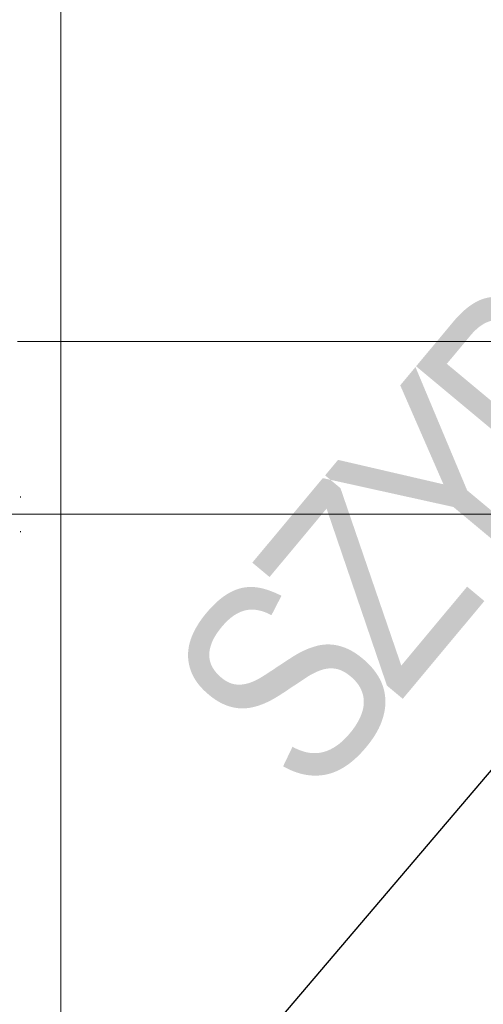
# Model space of a CAD drawing. Header units: millimetres. Extents: x 49320 to 60117, y -4209 to 20568.
# Tile 297 of 479: x 52287 to 52314, y 9891 to 9948. Entities that reach past the tile are written whole.
import ezdxf

# ---------------------------------------------------------------- set-up
doc = ezdxf.new("R2010")
doc.units = ezdxf.units.MM
doc.layers.add('_AA PROJ.warstwy', color=7, linetype='Continuous', lineweight=18, true_color=0x0000f0)
doc.layers.add('_mt_opisy konstrukcyjne', color=7, linetype='Continuous', lineweight=25)
doc.layers.add('_mt_wymiary konstr', color=3, linetype='Continuous')
doc.layers.add('ARCATA', color=4, linetype='Continuous')
doc.styles.add('100', font='romans.shx', dxfattribs={"width": 0.65, "height": 18})
doc.styles.add('50', font='romans.shx', dxfattribs={"width": 0.65, "height": 11})
doc.dimstyles.new('k100', dxfattribs={"dimtxt": 18, "dimasz": 7, "dimexe": 10, "dimexo": 20, "dimgap": 4, "dimtad": 1, "dimdec": 1, "dimrnd": 0.5, "dimzin": 9, "dimdsep": 46, "dimtxsty": 'Standard', "dimcen": 12.534, "dimclrd": 256, "dimclre": 256, "dimclrt": 7, "dimadec": 0, "dimazin": 0, "dimtfac": 1, "dimtdec": 1, "dimtmove": 2, "dimatfit": 3, "dimfxl": 30, "dimfxlon": 1, "dimtolj": 1, "dimtzin": 0, "dimarcsym": 0})

# ---------------------------------------------------------------- blocks, each defined once
blk = doc.blocks.new('WINDA 2 DZ')
at = {"layer": '_AA PROJ.warstwy', "color": 5, "true_color": 0x1414ff}
blk.add_line((51.5, 182), (51.5, 42), dxfattribs=at)
at = {"layer": '_AA PROJ.warstwy', "color": 5, "ltscale": 5, "true_color": 0x1414ff}
for p, q in [((164, 112), (49, 112)), ((179.995, 102), (40.675, 102))]:
    blk.add_line(p, q, dxfattribs=at)
at = {"layer": 'ARCATA', "color": 5, "true_color": 0x1414ff}
for p, q in [((49.2, 103), (49.15, 103)), ((49.15, 101), (49.2, 101))]:
    blk.add_line(p, q, dxfattribs=at)
blk = doc.blocks.new('*D1604')
at = {"layer": '_mt_wymiary konstr', "lineweight": -2}
for p, q in [((52253.076, 9894.339), (52253.076, 9888.279)), ((52418.076, 9885.333), (52418.076, 9888.279)), ((52260.076, 9878.279), (52411.076, 9878.279))]:
    blk.add_line(p, q, dxfattribs=at)
at = {"layer": '_mt_wymiary konstr'}
for points in [[(52260.076, 9879.446), (52260.076, 9877.113), (52253.076, 9878.279)], [(52411.076, 9877.113), (52411.076, 9879.446), (52418.076, 9878.279)]]:
    blk.add_solid(points, dxfattribs=at)
at = {"layer": 'Defpoints', "color": 0}
for p in [(52418.076, 9878.279), (52253.076, 9874.339), (52418.076, 9865.333)]:
    blk.add_point(p, dxfattribs=at)
at = {"layer": '_mt_wymiary konstr', "color": 7, "insert": (52335.576, 9891.279), "char_height": 18, "attachment_point": 5, "style": '100'}
blk.add_mtext('\\A1;165', dxfattribs=at)

msp = doc.modelspace()

# ---------------------------------------------------------------- linework, layer by layer
at = {"layer": '_mt_wymiary konstr', "ltscale": 1.111111}
msp.add_lwpolyline([(52253.076, 9832.387), (52418.076, 10026.387)], dxfattribs=at)

# ---------------------------------------------------------------- block references
at = {"layer": '_AA PROJ.warstwy', "ltscale": 3}
msp.add_blockref('WINDA 2 DZ', (52238.076, 9817.387), dxfattribs=at)

# ---------------------------------------------------------------- texts
at = {"layer": '_mt_opisy konstrukcyjne', "insert": (52333.393, 9937.273), "char_height": 13.2, "width": 227.27387, "attachment_point": 8, "rotation": 50.1846, "style": '50'}
msp.add_mtext('{\\T0.8;\\W1;\\fArial Narrow|b0|i0|c238|p34;\\H0.888889x;SZYB WINDOWY}', dxfattribs=at)

# ---------------------------------------------------------------- dimensions: what is measured, and where the dimension line sits
at = {"layer": '_mt_wymiary konstr'}
dim = msp.add_linear_dim(base=(52418.076, 9878.279), p1=(52253.076, 9874.339), p2=(52418.076, 9865.333), dimstyle='k100', override={"dimtxsty": '100'}, dxfattribs=at)
dim.commit()
dim.dimension.update_dxf_attribs({"geometry": '*D1604', "text_midpoint": (52335.576, 9891.279)})

doc.saveas('drawing.dxf')
